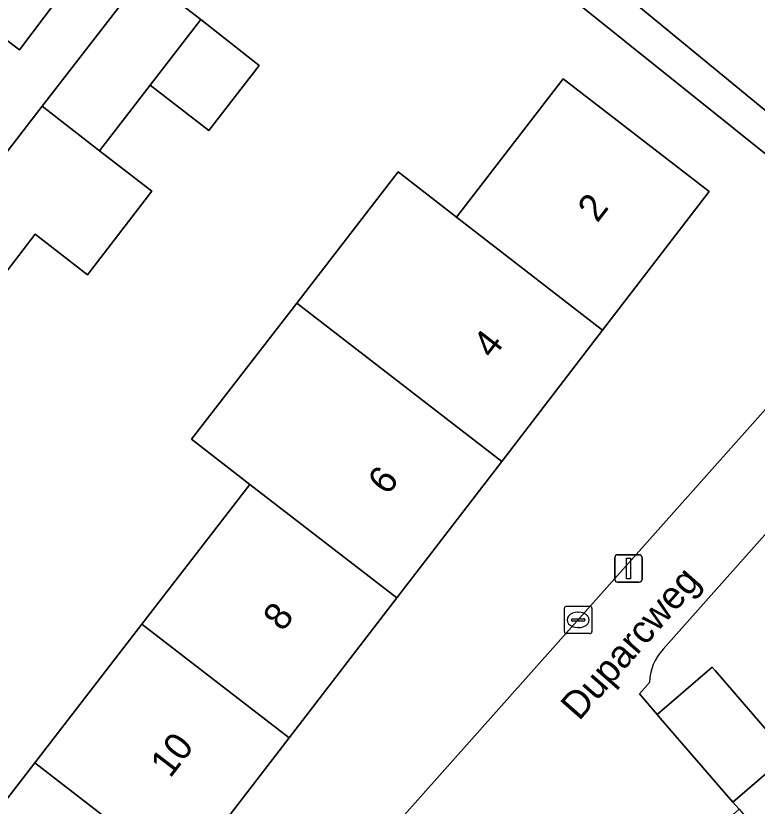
# Model space of a CAD drawing. Extents: x 159039 to 160102, y 381214 to 382524.
# Drawn here: x 159236.73 to 159263.73, y 381504.4 to 381533.19 of the extents above; entities that cross this region are included whole.
import ezdxf

# ---------------------------------------------------------------- set-up
doc = ezdxf.new("R2010")
doc.units = 0
for name, color, linetype in [('IMGEO_Erf', 7, 'Continuous'), ('IMGEO_Groenvoorziening', 7, 'Continuous'), ('IMGEO_Kolk', 7, 'Continuous'), ('IMGEO_Lichtmast', 7, 'Continuous'), ('IMGEO_Muur', 7, 'Continuous'), ('IMGEO_Openbare_ruimte_label', 7, 'Continuous'), ('IMGEO_Pand', 7, 'Continuous'), ('IMGEO_Pand_nummerreeks', 7, 'Continuous'), ('IMGEO_Rijbaan_lokaal_open', 7, 'Continuous'), ('IMGEO_Voetpad_open', 7, 'Continuous')]:
    doc.layers.add(name, color=color, linetype=linetype)

msp = doc.modelspace()

# ---------------------------------------------------------------- linework, layer by layer
at = {"layer": 'IMGEO_Erf'}
for points in [[(159247.238, 381500), (159268.86, 381524.286), (159246.942, 381541.865), (159245.158, 381539.557), (159247.25, 381537.94), (159244.299, 381534.121), (159242.207, 381535.738), (159241.376, 381534.663), (159243.468, 381533.046), (159245.588, 381531.374), (159243.761, 381529.009), (159241.624, 381530.66), (159239.781, 381528.274), (159241.687, 381526.801), (159239.335, 381523.759), (159237.43, 381525.232), (159235.947, 381523.313)], [(159233.651, 381501.109), (159237.416, 381505.981), (159241.32, 381511.034), (159245.252, 381516.123), (159243.127, 381517.765), (159246.961, 381522.727), (159250.649, 381527.499), (159252.774, 381525.857), (159256.666, 381530.894)], [(159256.666, 381530.894), (159261.984, 381526.784), (159258.103, 381521.74), (159254.425, 381516.96), (159250.601, 381511.99), (159246.679, 381506.893), (159242.785, 381501.832), (159241.375, 381500), (159239.061, 381496.992), (159238.669, 381496.482), (159241.619, 381494.213)], [(159291.411, 381504.397), (159271.223, 381522.405), (159265.175, 381515.602), (159260.305, 381510.124)], [(159259.809, 381508.904), (159259.44, 381508.492), (159260.089, 381507.74), (159262.097, 381509.471), (159262.204, 381509.347), (159264.853, 381506.277), (159262.847, 381504.547), (159263.069, 381504.29), (159263.868, 381503.366), (159264.854, 381502.225), (159266.857, 381503.954), (159269.647, 381500.719), (159270.268, 381500), (159273.159, 381496.649), (159273.233, 381496.563), (159274.751, 381497.863), (159280.412, 381491.257), (159280.711, 381491.513), (159284.962, 381495.157), (159280.773, 381500), (159279.176, 381501.846), (159275.659, 381505.911)]]:
    msp.add_lwpolyline(points, dxfattribs=at)
msp.add_arc((159261.692, 381508.849), 1.884, 137.4134, 178.3375, dxfattribs=at)
at = {"layer": 'IMGEO_Groenvoorziening'}
msp.add_lwpolyline([(159245.322, 381543.165), (159242.889, 381545.116), (159242.332, 381545.526), (159233.959, 381534.143), (159236.862, 381531.952)], close=True, dxfattribs=at)
at = {"layer": 'IMGEO_Kolk'}
for p, q in [((159256.785, 381511.687), (159257.637, 381511.687)), ((159256.71, 381510.761), (159256.71, 381511.613)), ((159257.198, 381511.467), (159257.223, 381511.467)), ((159257.711, 381511.613), (159257.711, 381510.761)), ((159256.969, 381511.181), (159256.969, 381511.193)), ((159257.407, 381511.144), (159257.009, 381511.144)), ((159257.012, 381511.23), (159257.41, 381511.23)), ((159257.453, 381511.193), (159257.453, 381511.181)), ((159257.221, 381510.907), (159257.196, 381510.907)), ((159257.637, 381510.687), (159256.785, 381510.687))]:
    msp.add_line(p, q, dxfattribs=at)
for points in [[(159256.785, 381511.687), (159257.637, 381511.687)], [(159256.71, 381510.761), (159256.71, 381511.613)], [(159257.711, 381511.613), (159257.711, 381510.761)], [(159257.637, 381510.687), (159256.785, 381510.687)]]:
    msp.add_lwpolyline(points, dxfattribs=at)
for centre, radius, start, end in [((159256.787, 381511.611), 0.0765, 91.552, 178.448), ((159256.787, 381511.611), 0.0765, 91.552, 178.448), ((159257.635, 381511.611), 0.0765, 1.552, 88.448), ((159257.635, 381511.611), 0.0765, 1.552, 88.448), ((159257.009, 381511.19), 0.0403, 85.8775, 175.7526), ((159257.006, 381511.18), 0.0366, 178.938, 274.7102), ((159257.41, 381511.187), 0.043, 264.8664, 352.4533), ((159257.414, 381511.192), 0.0386, 1.7309, 96.639), ((159256.787, 381510.763), 0.0765, 181.552, 268.448), ((159256.787, 381510.763), 0.0765, 181.552, 268.448), ((159257.635, 381510.763), 0.0765, 271.552, 358.448), ((159257.635, 381510.763), 0.0765, 271.552, 358.448)]:
    msp.add_arc(centre, radius, start, end, dxfattribs=at)
for centre, major_axis, ratio, start_param, end_param in [((159257.197, 381511.187), (-0.387, 0.002), 0.722429, 4.712389, 7.853982), ((159257.222, 381511.187), (-0.39, 0.002), 0.717154, 1.570796, 4.712389)]:
    msp.add_ellipse(centre, major_axis=major_axis, ratio=ratio, start_param=start_param, end_param=end_param, dxfattribs=at)
at = {"layer": 'IMGEO_Lichtmast'}
for p, q in [((159258.547, 381512.662), (159258.547, 381513.462)), ((159258.547, 381513.462), (159258.547, 381512.662)), ((159258.647, 381513.562), (159259.437, 381513.562)), ((159259.437, 381513.562), (159258.647, 381513.562)), ((159259.537, 381513.462), (159259.537, 381512.662)), ((159259.537, 381512.662), (159259.537, 381513.462)), ((159259.437, 381512.562), (159258.647, 381512.562)), ((159258.647, 381512.562), (159259.437, 381512.562))]:
    msp.add_line(p, q, dxfattribs=at)
msp.add_lwpolyline([(159258.967, 381513.437), (159259.117, 381513.437), (159259.117, 381512.687), (159258.967, 381512.687), (159258.967, 381513.437)], dxfattribs=at)
for centre, start, end in [((159258.647, 381513.462), 90, 180), ((159258.647, 381513.462), 90, 180), ((159259.437, 381513.462), 0, 90), ((159259.437, 381513.462), 360, 90), ((159258.647, 381512.662), 180, 270), ((159258.647, 381512.662), 180, 270), ((159259.437, 381512.662), 270, 0), ((159259.437, 381512.662), 270, 0)]:
    msp.add_arc(centre, 0.1, start, end, dxfattribs=at)
at = {"layer": 'IMGEO_Muur'}
msp.add_lwpolyline([(159265.175, 381515.602), (159260.305, 381510.124)], dxfattribs=at)
msp.add_arc((159261.692, 381508.849), 1.884, 137.4134, 178.3375, dxfattribs=at)
at = {"layer": 'IMGEO_Pand'}
for points in [[(159243.468, 381533.046), (159241.376, 381534.663), (159237.689, 381529.891), (159239.781, 381528.274), (159241.624, 381530.66)], [(159243.468, 381533.046), (159241.624, 381530.66), (159243.761, 381529.009), (159245.588, 381531.374)], [(159252.774, 381525.857), (159258.103, 381521.74), (159261.984, 381526.784), (159256.666, 381530.894)], [(159241.687, 381526.801), (159239.781, 381528.274), (159237.689, 381529.891), (159233.855, 381524.929), (159235.947, 381523.313), (159237.43, 381525.232), (159239.335, 381523.759)], [(159254.425, 381516.96), (159258.103, 381521.74), (159252.774, 381525.857), (159250.649, 381527.499), (159246.961, 381522.727)], [(159250.601, 381511.99), (159254.425, 381516.96), (159246.961, 381522.727), (159243.127, 381517.765), (159245.252, 381516.123)], [(159250.601, 381511.99), (159245.252, 381516.123), (159241.32, 381511.034), (159246.679, 381506.893)], [(159246.679, 381506.893), (159241.32, 381511.034), (159237.416, 381505.981), (159242.785, 381501.832)], [(159262.097, 381509.471), (159260.089, 381507.74), (159260.198, 381507.614), (159262.847, 381504.547), (159264.853, 381506.277), (159262.204, 381509.347)], [(159237.416, 381505.981), (159233.651, 381501.109), (159235.088, 381500), (159239.061, 381496.992), (159241.375, 381500), (159242.785, 381501.832)]]:
    msp.add_lwpolyline(points, close=True, dxfattribs=at)
at = {"layer": 'IMGEO_Rijbaan_lokaal_open'}
msp.add_lwpolyline([(159230.284, 381555.722), (159238.362, 381549.804), (159239.339, 381549.072), (159242.969, 381546.354), (159248.2, 381542.427), (159256.706, 381535.766), (159269.617, 381525.152), (159272.501, 381522.717)], dxfattribs=at)
at = {"layer": 'IMGEO_Voetpad_open'}
for points in [[(159218.334, 381561.045), (159223.584, 381558.124), (159228.043, 381556.036), (159241.577, 381546.081), (159242.332, 381545.526), (159242.889, 381545.116), (159245.322, 381543.165), (159246.942, 381541.865), (159268.86, 381524.286), (159271.223, 381522.405), (159291.411, 381504.397)], [(159272.501, 381522.717), (159269.617, 381525.152), (159256.706, 381535.766), (159248.2, 381542.427), (159242.969, 381546.354), (159239.339, 381549.072), (159238.362, 381549.804), (159230.284, 381555.722)], [(159233.855, 381524.929), (159237.689, 381529.891), (159241.376, 381534.663), (159242.207, 381535.738), (159245.158, 381539.557), (159246.942, 381541.865), (159245.322, 381543.165), (159236.862, 381531.952), (159233.959, 381534.143), (159242.332, 381545.526), (159241.577, 381546.081), (159239.784, 381543.644), (159236.286, 381539.116)], [(159260.305, 381510.124), (159265.175, 381515.602), (159271.223, 381522.405), (159268.86, 381524.286), (159247.238, 381500), (159242.769, 381494.981)], [(159256.608, 381498.653), (159258.176, 381500), (159259.879, 381501.463), (159261.594, 381502.983), (159263.069, 381504.29), (159262.847, 381504.547), (159260.198, 381507.614), (159260.089, 381507.74), (159259.44, 381508.492), (159259.809, 381508.904)]]:
    msp.add_lwpolyline(points, dxfattribs=at)
msp.add_arc((159261.692, 381508.849), 1.884, 137.4134, 178.3375, dxfattribs=at)

# ---------------------------------------------------------------- texts
at = {"layer": 'IMGEO_Openbare_ruimte_label'}
msp.add_text('Duparcweg', height=1, rotation=48.6901, dxfattribs=at).set_placement((159257.244, 381507.484))
at = {"layer": 'IMGEO_Pand_nummerreeks'}
for s, p in [('2', (159257.907, 381525.618)), ('4', (159254.088, 381520.654)), ('6', (159250.267, 381515.689)), ('8', (159246.449, 381510.727)), ('10', (159242.348, 381505.396))]:
    msp.add_text(s, height=1, rotation=52.4241, dxfattribs=at).set_placement(p)

doc.saveas('drawing.dxf')
